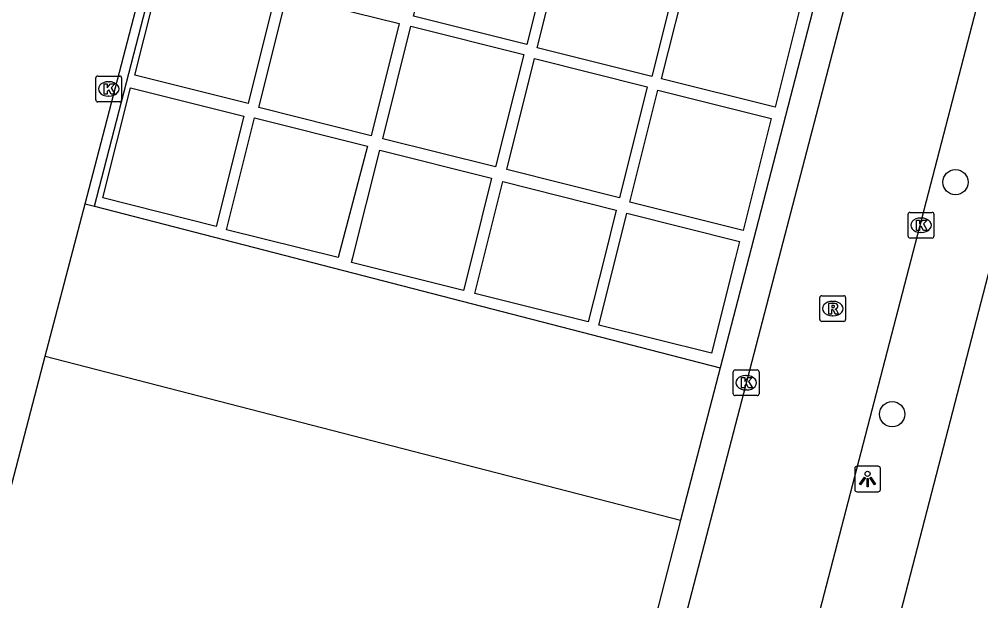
# Model space of a CAD drawing. Extents: x 163686 to 164493, y 382719 to 383870.
# Drawn here: x 163958.51 to 163995.82, y 383236.68 to 383259.24 of the extents above; entities that cross this region are included whole.
import ezdxf

# ---------------------------------------------------------------- set-up
doc = ezdxf.new("R2010")
doc.units = 0
for name, color, linetype in [('IMGEO_Boom', 7, 'Continuous'), ('IMGEO_Groenvoorziening', 7, 'Continuous'), ('IMGEO_Kolk', 7, 'Continuous'), ('IMGEO_Lichtpunt', 7, 'Continuous'), ('IMGEO_Rijbaan_lokaal_open', 7, 'Continuous'), ('IMGEO_Rioolput', 7, 'Continuous'), ('IMGEO_Verkeerseiland_open', 7, 'Continuous'), ('IMGEO_Voetpad_open', 7, 'Continuous')]:
    doc.layers.add(name, color=color, linetype=linetype)

msp = doc.modelspace()

# ---------------------------------------------------------------- linework, layer by layer
at = {"layer": 'IMGEO_Boom'}
for centre in [(163994.84, 383252.921), (163992.383, 383243.92)]:
    msp.add_circle(centre, 0.489, dxfattribs=at)
at = {"layer": 'IMGEO_Groenvoorziening'}
msp.add_lwpolyline([(163959.522, 383246.173), (163984.169, 383239.809)], dxfattribs=at)
at = {"layer": 'IMGEO_Kolk'}
for p, q in [((163961.48, 383256.111), (163961.48, 383256.963)), ((163961.555, 383257.037), (163962.407, 383257.037)), ((163961.968, 383256.817), (163961.993, 383256.817)), ((163962.481, 383256.963), (163962.481, 383256.111)), ((163962.407, 383256.037), (163961.555, 383256.037)), ((163961.991, 383256.257), (163961.966, 383256.257)), ((163993.002, 383250.824), (163993.002, 383251.676)), ((163993.077, 383251.75), (163993.929, 383251.75)), ((163993.49, 383251.53), (163993.515, 383251.53)), ((163994.003, 383251.676), (163994.003, 383250.824)), ((163993.929, 383250.75), (163993.077, 383250.75)), ((163993.513, 383250.97), (163993.488, 383250.97)), ((163986.218, 383244.714), (163986.218, 383245.566)), ((163986.293, 383245.64), (163987.145, 383245.64)), ((163987.219, 383245.566), (163987.219, 383244.714)), ((163986.706, 383245.42), (163986.731, 383245.42)), ((163986.729, 383244.86), (163986.704, 383244.86)), ((163987.145, 383244.64), (163986.293, 383244.64))]:
    msp.add_line(p, q, dxfattribs=at)
for points in [[(163961.48, 383256.111), (163961.48, 383256.963)], [(163961.555, 383257.037), (163962.407, 383257.037)], [(163961.801, 383256.737), (163961.924, 383256.737), (163961.924, 383256.586), (163962.054, 383256.737), (163962.218, 383256.737), (163962.072, 383256.586), (163962.225, 383256.337), (163962.073, 383256.337), (163961.988, 383256.501), (163961.924, 383256.434), (163961.924, 383256.337), (163961.801, 383256.337), (163961.801, 383256.737)], [(163962.481, 383256.963), (163962.481, 383256.111)], [(163962.407, 383256.037), (163961.555, 383256.037)], [(163993.002, 383250.824), (163993.002, 383251.676)], [(163993.077, 383251.75), (163993.929, 383251.75)], [(163993.323, 383251.45), (163993.446, 383251.45), (163993.446, 383251.299), (163993.576, 383251.45), (163993.74, 383251.45), (163993.594, 383251.299), (163993.747, 383251.05), (163993.595, 383251.05), (163993.51, 383251.214), (163993.446, 383251.147), (163993.446, 383251.05), (163993.323, 383251.05), (163993.323, 383251.45)], [(163994.003, 383251.676), (163994.003, 383250.824)], [(163993.929, 383250.75), (163993.077, 383250.75)], [(163986.218, 383244.714), (163986.218, 383245.566)], [(163986.293, 383245.64), (163987.145, 383245.64)], [(163987.219, 383245.566), (163987.219, 383244.714)], [(163986.539, 383245.34), (163986.662, 383245.34), (163986.662, 383245.189), (163986.792, 383245.34), (163986.956, 383245.34), (163986.81, 383245.189), (163986.963, 383244.94), (163986.811, 383244.94), (163986.726, 383245.104), (163986.662, 383245.037), (163986.662, 383244.94), (163986.539, 383244.94), (163986.539, 383245.34)], [(163987.145, 383244.64), (163986.293, 383244.64)]]:
    msp.add_lwpolyline(points, dxfattribs=at)
for centre, start, end in [((163961.557, 383256.961), 91.552, 178.448), ((163961.557, 383256.961), 91.552, 178.448), ((163962.405, 383256.961), 1.552, 88.448), ((163962.405, 383256.961), 1.552, 88.448), ((163961.557, 383256.113), 181.552, 268.448), ((163961.557, 383256.113), 181.552, 268.448), ((163962.405, 383256.113), 271.552, 358.448), ((163962.405, 383256.113), 271.552, 358.448), ((163993.079, 383251.674), 91.552, 178.448), ((163993.079, 383251.674), 91.552, 178.448), ((163993.927, 383251.674), 1.552, 88.448), ((163993.927, 383251.674), 1.552, 88.448), ((163993.079, 383250.826), 181.552, 268.448), ((163993.079, 383250.826), 181.552, 268.448), ((163993.927, 383250.826), 271.552, 358.448), ((163993.927, 383250.826), 271.552, 358.448), ((163986.295, 383245.564), 91.552, 178.448), ((163986.295, 383245.564), 91.552, 178.448), ((163987.143, 383245.564), 1.552, 88.448), ((163987.143, 383245.564), 1.552, 88.448), ((163986.295, 383244.716), 181.552, 268.448), ((163986.295, 383244.716), 181.552, 268.448), ((163987.143, 383244.716), 271.552, 358.448), ((163987.143, 383244.716), 271.552, 358.448)]:
    msp.add_arc(centre, 0.0765, start, end, dxfattribs=at)
for centre, major_axis, ratio, start_param, end_param in [((163961.967, 383256.537), (-0.387, 0.002), 0.722429, 4.712389, 7.853982), ((163961.992, 383256.537), (-0.39, 0.002), 0.717154, 1.570796, 4.712389), ((163993.489, 383251.25), (-0.387, 0.002), 0.722429, 4.712389, 7.853982), ((163993.514, 383251.25), (-0.39, 0.002), 0.717154, 1.570796, 4.712389), ((163986.705, 383245.14), (-0.387, 0.002), 0.722429, 4.712389, 7.853982), ((163986.73, 383245.14), (-0.39, 0.002), 0.717154, 1.570796, 4.712389)]:
    msp.add_ellipse(centre, major_axis=major_axis, ratio=ratio, start_param=start_param, end_param=end_param, dxfattribs=at)
at = {"layer": 'IMGEO_Lichtpunt'}
for p, q in [((163990.932, 383241.81), (163990.932, 383241.003)), ((163990.932, 383241.81), (163990.932, 383241.003)), ((163991.834, 383241.905), (163991.026, 383241.905)), ((163991.834, 383241.905), (163991.026, 383241.905)), ((163991.928, 383241.003), (163991.928, 383241.81)), ((163991.928, 383241.003), (163991.928, 383241.81)), ((163991.026, 383240.909), (163991.834, 383240.909)), ((163991.026, 383240.909), (163991.834, 383240.909))]:
    msp.add_line(p, q, dxfattribs=at)
for points in [[(163991.306, 383241.474), (163991.345, 383241.446), (163991.157, 383241.184), (163991.119, 383241.211), (163991.306, 383241.474)], [(163991.408, 383241.426), (163991.455, 383241.426), (163991.455, 383241.104), (163991.408, 383241.104), (163991.408, 383241.426)], [(163991.518, 383241.446), (163991.556, 383241.473), (163991.743, 383241.211), (163991.704, 383241.183), (163991.518, 383241.446)]]:
    msp.add_lwpolyline(points, dxfattribs=at)
msp.add_circle((163991.431, 383241.608), 0.0994, dxfattribs=at)
for centre, start, end in [((163991.026, 383241.81), 90, 180), ((163991.026, 383241.81), 90, 180), ((163991.834, 383241.81), 0, 90), ((163991.834, 383241.81), 0, 90), ((163991.026, 383241.003), 180, 270), ((163991.026, 383241.003), 180, 270), ((163991.834, 383241.003), 270, 0), ((163991.834, 383241.003), 270, 360)]:
    msp.add_arc(centre, 0.0946, start, end, dxfattribs=at)
at = {"layer": 'IMGEO_Rijbaan_lokaal_open'}
for points in [[(163972.206, 383189.323), (163973.782, 383195.446), (163988.003, 383250), (163991.355, 383262.889), (163992.18, 383266.025), (163994.374, 383274.569)], [(163999.214, 383273.325), (163998.967, 383272.399), (163998.402, 383270.223), (163997.826, 383268.081), (163997.32, 383266.127), (163978.698, 383194.496), (163975.737, 383183.058)], [(163961.063, 383252.079), (163966.15, 383271.573)], [(163959.522, 383246.173), (163961.063, 383252.079)], [(163947.735, 383201.003), (163959.522, 383246.173)]]:
    msp.add_lwpolyline(points, dxfattribs=at)
at = {"layer": 'IMGEO_Rioolput'}
for p, q in [((163989.651, 383248.517), (163990.503, 383248.517)), ((163989.576, 383247.591), (163989.576, 383248.443)), ((163990.064, 383248.297), (163990.089, 383248.297)), ((163990.577, 383248.443), (163990.577, 383247.591)), ((163990.087, 383247.737), (163990.062, 383247.737)), ((163990.503, 383247.517), (163989.651, 383247.517))]:
    msp.add_line(p, q, dxfattribs=at)
for points in [[(163989.651, 383248.517), (163990.503, 383248.517)], [(163989.576, 383247.591), (163989.576, 383248.443)], [(163990.165, 383248.215), (163989.913, 383248.217), (163989.913, 383247.817)], [(163990.091, 383248.136), (163990.037, 383248.136), (163990.037, 383248.055)], [(163990.577, 383248.443), (163990.577, 383247.591)], [(163989.913, 383247.817), (163990.037, 383247.817), (163990.037, 383247.979), (163990.048, 383247.979)], [(163990.037, 383248.055), (163990.089, 383248.055)], [(163990.095, 383247.95), (163990.166, 383247.817), (163990.306, 383247.817), (163990.241, 383247.943)], [(163990.503, 383247.517), (163989.651, 383247.517)]]:
    msp.add_lwpolyline(points, dxfattribs=at)
for centre, radius, start, end in [((163989.653, 383248.441), 0.0765, 91.552, 178.448), ((163989.653, 383248.441), 0.0765, 91.552, 178.448), ((163990.501, 383248.441), 0.0765, 1.552, 88.448), ((163990.501, 383248.441), 0.0765, 1.552, 88.448), ((163990.097, 383248.04), 0.0964, 77.0061, 93.1865), ((163990.111, 383248.097), 0.0378, 276.6634, 79.6772), ((163990.164, 383248.105), 0.109, 350.3612, 89.416), ((163990.162, 383248.105), 0.112, 277.5842, 350.9817), ((163990.047, 383247.926), 0.0533, 26.0293, 88.6989), ((163990.073, 383248.244), 0.19, 274.7715, 282.9687), ((163990.146, 383247.89), 0.108, 29.5134, 73.7905), ((163989.653, 383247.593), 0.0765, 181.552, 268.448), ((163989.653, 383247.593), 0.0765, 181.552, 268.448), ((163990.501, 383247.593), 0.0765, 271.552, 358.448), ((163990.501, 383247.593), 0.0765, 271.552, 358.448)]:
    msp.add_arc(centre, radius, start, end, dxfattribs=at)
for centre, major_axis, ratio, start_param, end_param in [((163990.063, 383248.017), (-0.387, 0.002), 0.722429, 4.712389, 7.853982), ((163990.088, 383248.017), (-0.39, 0.002), 0.717154, 1.570796, 4.712389)]:
    msp.add_ellipse(centre, major_axis=major_axis, ratio=ratio, start_param=start_param, end_param=end_param, dxfattribs=at)
at = {"layer": 'IMGEO_Verkeerseiland_open'}
msp.add_lwpolyline([(163961.063, 383252.079), (163961.431, 383251.984)], dxfattribs=at)
at = {"layer": 'IMGEO_Voetpad_open'}
for points in [[(163961.431, 383251.984), (163966.478, 383271.487)], [(163990.802, 383265.4), (163986.817, 383250), (163985.708, 383245.713)], [(163978.211, 383258.263), (163973.815, 383259.363), (163974.907, 383263.727), (163979.303, 383262.627), (163978.211, 383258.263)], [(163983.062, 383257.019), (163978.61, 383258.133), (163979.711, 383262.532), (163984.162, 383261.418), (163983.062, 383257.019)], [(163967.391, 383255.969), (163962.996, 383257.069), (163964.076, 383261.386), (163968.471, 383260.286), (163967.391, 383255.969)], [(163987.843, 383255.826), (163983.436, 383256.929), (163984.528, 383261.292), (163988.934, 383260.189), (163987.843, 383255.826)], [(163972.16, 383254.724), (163967.803, 383255.814), (163968.892, 383260.166), (163973.249, 383259.076), (163972.16, 383254.724)], [(163976.996, 383253.511), (163972.618, 383254.606), (163973.71, 383258.972), (163978.089, 383257.876), (163976.996, 383253.511)], [(163981.804, 383252.316), (163977.43, 383253.41), (163978.507, 383257.715), (163982.881, 383256.62), (163981.804, 383252.316)], [(163966.157, 383251.207), (163961.752, 383252.309), (163962.821, 383256.582), (163967.226, 383255.48), (163966.157, 383251.207)], [(163986.595, 383251.052), (163982.206, 383252.15), (163983.293, 383256.494), (163987.682, 383255.396), (163986.595, 383251.052)], [(163970.892, 383250), (163966.551, 383251.074), (163967.638, 383255.417), (163972.019, 383254.321), (163970.892, 383250)], [(163975.749, 383248.715), (163971.409, 383249.801), (163971.459, 383250), (163972.501, 383254.164), (163976.841, 383253.078), (163976.071, 383250), (163975.749, 383248.715)], [(163980.589, 383247.497), (163976.184, 383248.6), (163976.534, 383250), (163977.271, 383252.942), (163981.676, 383251.84), (163981.215, 383250), (163980.589, 383247.497)], [(163961.431, 383251.984), (163985.708, 383245.713)], [(163985.372, 383246.283), (163980.999, 383247.378), (163981.655, 383250), (163982.085, 383251.717), (163986.458, 383250.622), (163986.302, 383250), (163985.372, 383246.283)], [(163996.498, 383250.872), (163996.272, 383250), (163979.052, 383183.556)], [(163985.708, 383245.713), (163984.169, 383239.809)], [(163984.169, 383239.809), (163972.786, 383195.714), (163972.339, 383193.984)]]:
    msp.add_lwpolyline(points, dxfattribs=at)

doc.saveas('drawing.dxf')
